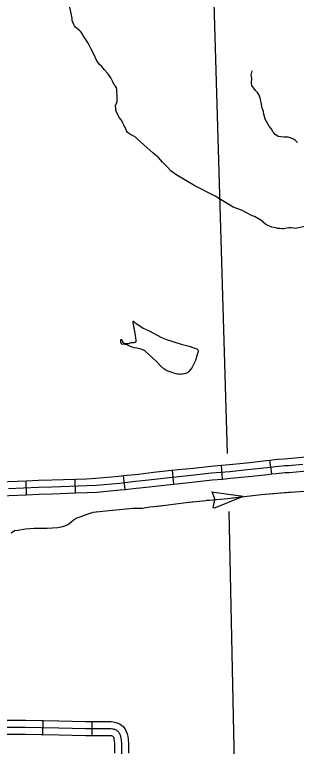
# Model space of a CAD drawing. Extents: x 1084508 to 1142749, y 1057638 to 1093403.
# Drawn here: x 1113940 to 1114891, y 1070069 to 1072539 of the extents above; entities that cross this region are included whole.
import ezdxf

# ---------------------------------------------------------------- set-up
doc = ezdxf.new("R2010")
doc.units = 0
for name, color, linetype in [('Level 32', 7, 'Continuous'), ('Level 35', 7, 'Continuous'), ('Level 43', 7, 'Continuous'), ('Level 5', 7, 'Continuous')]:
    doc.layers.add(name, color=color, linetype=linetype)

msp = doc.modelspace()

# ---------------------------------------------------------------- linework, layer by layer
at = {"layer": 'Level 32'}
for p, q in [((1114808.2, 1070988.9), (1114802.4, 1071035.7)), ((1114478.2, 1070954.5), (1114473, 1071001.3)), ((1114642.5, 1070971.6), (1114638.4, 1071018.5)), ((1114146.4, 1070924.5), (1114144.9, 1070971.6)), ((1114313.4, 1070936.5), (1114308.3, 1070983.3)), ((1113981, 1070918.7), (1113979, 1070965.8)), ((1114035.6, 1070109.3), (1114036.8, 1070156.3)), ((1114201.7, 1070105.9), (1114202.1, 1070153))]:
    msp.add_line(p, q, dxfattribs=at)
for points in [[(1114802.4, 1071035.7), (1114818.2, 1071037.6), (1114829.7, 1071038.6), (1114850, 1071040.3), (1114863, 1071041.2), (1114911.5, 1071045.5), (1114964.2, 1071048.3), (1114969.6, 1071048.6)], [(1113920, 1070939.7), (1114021.3, 1070944), (1114067, 1070945.4), (1114184, 1070949.3), (1114216.4, 1070950.6), (1114294.7, 1070958.1), (1114348.5, 1070964), (1114361, 1070965), (1114412.4, 1070971.3), (1114472.6, 1070977.6), (1114495.3, 1070980.1), (1114546.6, 1070985.4), (1114604.9, 1070992), (1114667.2, 1070997.4), (1114726.9, 1071003.3), (1114792.4, 1071010.7), (1114820.7, 1071014.2), (1114831.7, 1071015.2), (1114851.7, 1071016.9), (1114864.8, 1071017.7), (1114913.2, 1071022)], [(1114638.4, 1071018.5), (1114665, 1071020.9), (1114724.4, 1071026.7), (1114789.7, 1071034.1), (1114802.4, 1071035.7)], [(1114308.3, 1070983.3), (1114346.3, 1070987.4), (1114358.6, 1070988.4), (1114409.7, 1070994.7), (1114470.1, 1071001), (1114473, 1071001.3)], [(1114473, 1071001.3), (1114492.8, 1071003.5), (1114544, 1071008.8), (1114602.5, 1071015.4), (1114638.4, 1071018.5)], [(1114808.2, 1070988.9), (1114823.1, 1070990.8), (1114833.7, 1070991.7), (1114853.4, 1070993.4), (1114866.6, 1070994.2), (1114914.9, 1070998.6), (1114966.4, 1071001.3), (1114971.4, 1071001.5)], [(1113979, 1070965.8), (1114020.5, 1070967.5), (1114066.3, 1070968.9), (1114144.9, 1070971.6)], [(1114144.9, 1070971.6), (1114183.2, 1070972.8), (1114214.9, 1070974.1), (1114292.3, 1070981.5), (1114308.3, 1070983.3)], [(1114478.2, 1070954.5), (1114497.8, 1070956.7), (1114549.1, 1070962), (1114607.2, 1070968.5), (1114642.5, 1070971.6)], [(1114642.5, 1070971.6), (1114669.4, 1070974), (1114729.3, 1070979.9), (1114795.2, 1070987.3), (1114808.2, 1070988.9)], [(1113813.7, 1070959.8), (1113869, 1070961.4), (1113919.1, 1070963.2), (1113979, 1070965.8)], [(1114313.4, 1070936.5), (1114350.7, 1070940.6), (1114363.3, 1070941.6), (1114415, 1070947.9), (1114475.2, 1070954.2), (1114478.2, 1070954.5)], [(1113981, 1070918.7), (1114022.2, 1070920.5), (1114067.8, 1070921.9), (1114146.4, 1070924.5)], [(1114146.4, 1070924.5), (1114184.9, 1070925.8), (1114218, 1070927.1), (1114297.1, 1070934.7), (1114313.4, 1070936.5)], [(1113815.1, 1070912.7), (1113870.6, 1070914.3), (1113920.9, 1070916.1), (1113981, 1070918.7)], [(1113870.4, 1070157), (1113903.8, 1070157), (1113977.5, 1070157), (1114030.7, 1070156.5), (1114036.8, 1070156.3)], [(1114036.8, 1070156.3), (1114090.1, 1070155), (1114180, 1070153.2), (1114202.1, 1070153)], [(1113903.8, 1070133.4), (1113977.4, 1070133.4), (1114030.3, 1070132.9), (1114089.6, 1070131.4), (1114179.7, 1070129.7), (1114235.5, 1070129.2), (1114256.5, 1070128.9), (1114266.1, 1070128.9), (1114270.3, 1070128.7), (1114272.6, 1070128.3)], [(1114202.1, 1070153), (1114235.7, 1070152.7), (1114256.7, 1070152.5), (1114266.7, 1070152.5), (1114272.9, 1070152.1), (1114277.6, 1070151.3), (1114282, 1070150.1), (1114285.4, 1070149), (1114288.8, 1070147.8), (1114294.6, 1070145.5), (1114299.7, 1070142), (1114302.1, 1070140), (1114305.6, 1070137), (1114309.9, 1070132), (1114312.6, 1070127.9), (1114314.3, 1070124.7), (1114316.2, 1070121.1), (1114317.4, 1070118.4), (1114319, 1070114.8), (1114320.1, 1070110.9), (1114321.1, 1070107.3), (1114322.2, 1070102.4), (1114323.4, 1070093.9), (1114324.3, 1070078.7), (1114324.6, 1070046.6)], [(1113870.4, 1070109.9), (1113903.8, 1070109.9), (1113977.3, 1070109.9), (1114029.9, 1070109.4), (1114035.6, 1070109.3)], [(1114035.6, 1070109.3), (1114089.1, 1070107.9), (1114179.3, 1070106.1), (1114201.7, 1070105.9)], [(1114201.7, 1070105.9), (1114235.3, 1070105.6), (1114256.4, 1070105.4), (1114265.4, 1070105.4), (1114267.6, 1070105.3), (1114268.7, 1070105), (1114270, 1070104.6), (1114271.9, 1070103.8), (1114272.1, 1070103.7), (1114272.2, 1070103.7), (1114272.9, 1070102.3), (1114273.7, 1070100.7), (1114274.3, 1070099.4), (1114274.7, 1070098.5), (1114274.8, 1070098.1), (1114275.4, 1070096.2), (1114275.8, 1070094), (1114276.5, 1070089.1), (1114277.2, 1070077.2), (1114277.5, 1070046.2)], [(1114272.6, 1070128.3), (1114275.3, 1070127.6), (1114277.7, 1070126.8), (1114280.3, 1070125.8), (1114283.6, 1070124.5), (1114285.6, 1070123.2), (1114287, 1070122), (1114288.8, 1070120.4), (1114291, 1070117.9), (1114292.4, 1070115.8), (1114293.6, 1070113.5), (1114295, 1070110.9), (1114295.9, 1070108.9), (1114296.9, 1070106.6), (1114297.5, 1070104.5), (1114298.2, 1070101.7), (1114299, 1070098.2), (1114300, 1070091.5), (1114300.7, 1070077.9), (1114301.2, 1070024.2)]]:
    msp.add_lwpolyline(points, dxfattribs=at)
at = {"layer": 'Level 35'}
for points in [[(1114678.4, 1071889), (1114616.8, 1071926.6), (1114548.4, 1071961.9), (1114488.3, 1071997.2), (1114469.1, 1072011.5), (1114455.6, 1072025.8), (1114439.5, 1072041.6), (1114425.2, 1072058.5), (1114407.5, 1072071.6), (1114376, 1072100.2), (1114353.8, 1072119.7), (1114348.5, 1072125.8), (1114340.3, 1072130.3), (1114332, 1072134.4), (1114321.9, 1072141.9), (1114318.1, 1072147.2), (1114315.5, 1072154), (1114309.5, 1072166.4), (1114306.1, 1072173.1), (1114300.8, 1072182.9), (1114293.3, 1072191.9), (1114288.8, 1072202.4), (1114283.9, 1072209.6), (1114282, 1072217.5), (1114281.7, 1072222.7), (1114280.9, 1072232.1), (1114283.5, 1072238.5), (1114286.6, 1072243.8), (1114286.9, 1072247.5), (1114286.9, 1072252.4), (1114286.9, 1072259.9), (1114285.8, 1072287), (1114283.9, 1072292.6), (1114280.5, 1072297.5), (1114276.8, 1072302.8), (1114271.5, 1072312.2), (1114265.1, 1072326.5), (1114261, 1072332.9), (1114254.2, 1072341.5), (1114243.7, 1072353.2), (1114234.3, 1072364.4), (1114227.2, 1072371.2), (1114221.2, 1072378.7), (1114215.9, 1072387.7), (1114209.9, 1072401.3), (1114198.3, 1072423.1), (1114188.1, 1072442.6), (1114180.6, 1072455.8), (1114173.1, 1072467), (1114167.1, 1072476.6), (1114164.6, 1072479.9), (1114160.4, 1072484.2), (1114146.3, 1072497.4), (1114142.6, 1072501.9), (1114140, 1072506.4), (1114136.6, 1072514.4), (1114135.2, 1072520), (1114134.4, 1072526.1), (1114132.6, 1072538.6), (1114125.9, 1072568.9)], [(1114894.8, 1072107.9), (1114888.9, 1072114.1), (1114882, 1072119.4), (1114877.4, 1072121), (1114870.6, 1072124), (1114863.7, 1072126), (1114849.6, 1072125.6), (1114830.5, 1072127.9), (1114825.3, 1072130.9), (1114820.1, 1072135.1), (1114815.5, 1072140.1), (1114812.5, 1072144), (1114808.9, 1072151.5), (1114805, 1072156.1), (1114799.1, 1072162.7), (1114786.6, 1072186), (1114781.4, 1072203.4), (1114780, 1072212.2), (1114776.4, 1072223.7), (1114772.8, 1072243.1), (1114768.9, 1072258.8), (1114765, 1072270.3), (1114759.7, 1072276.9), (1114753.8, 1072283.8), (1114741.4, 1072300.5), (1114739.7, 1072307.4), (1114739.4, 1072311.7), (1114741.4, 1072321.2), (1114740.4, 1072332), (1114739.1, 1072335.6), (1114741.7, 1072350)], [(1114920.4, 1071823.7), (1114887, 1071817.7), (1114881.4, 1071818.8), (1114874, 1071819.9), (1114866.5, 1071820.1), (1114859.1, 1071818.8), (1114849.3, 1071816.8), (1114843.3, 1071816.8), (1114835.7, 1071817), (1114828.6, 1071817.9), (1114821.2, 1071819.5), (1114808.1, 1071822.4), (1114788.9, 1071831.3), (1114771.1, 1071845.1), (1114750.6, 1071858.1), (1114742.5, 1071860.7), (1114725.4, 1071869), (1114706.2, 1071879.2), (1114678.4, 1071889)], [(1114299.6, 1071429.6), (1114299.1, 1071432.3), (1114298.6, 1071435.3), (1114298.6, 1071438.2), (1114298.6, 1071439.7), (1114298.6, 1071440.7), (1114298.7, 1071441.3), (1114299.1, 1071442.2), (1114300, 1071442.6), (1114300.9, 1071442.6), (1114302, 1071441.9), (1114302.7, 1071441), (1114303.4, 1071438.6), (1114304, 1071436.6), (1114305, 1071433.7), (1114306.3, 1071431.9), (1114307.4, 1071430.9), (1114309.9, 1071430), (1114313, 1071429), (1114318.7, 1071429), (1114323.7, 1071429.7), (1114328.2, 1071430.4), (1114332.8, 1071432), (1114335, 1071432.9), (1114339.2, 1071432.9), (1114341.8, 1071432.9), (1114344.3, 1071432.9), (1114346.3, 1071433.1), (1114347.9, 1071433.7), (1114349.3, 1071434.4), (1114350.8, 1071435.4), (1114351.2, 1071436.9), (1114351.2, 1071439.2), (1114349.9, 1071447.9), (1114347.8, 1071463.2), (1114340.9, 1071499.7), (1114340.2, 1071503), (1114340, 1071503.8), (1114340, 1071504.4), (1114340.3, 1071504.7), (1114340.6, 1071505), (1114341.5, 1071505), (1114343.3, 1071503.1), (1114347.6, 1071498.8), (1114356.8, 1071492.8), (1114374.5, 1071481.2), (1114394.8, 1071472.4), (1114409.7, 1071464.3), (1114436.7, 1071448.9), (1114452.8, 1071442.4), (1114502.4, 1071427.4)], [(1114502.4, 1071427.4), (1114529.8, 1071419.7), (1114545.1, 1071414.5), (1114555.4, 1071410.6), (1114556.9, 1071409.6), (1114557.8, 1071408.7), (1114558.6, 1071407.5), (1114559.3, 1071406.1), (1114559.6, 1071404.7), (1114559.6, 1071403), (1114559.5, 1071400.7), (1114556.8, 1071391.8), (1114551.2, 1071371.7), (1114538.7, 1071347.2), (1114527.5, 1071333.2), (1114524.9, 1071330.8), (1114523.4, 1071329.8), (1114520.1, 1071328.6), (1114516.7, 1071327.5), (1114512.4, 1071326.6), (1114506.7, 1071325.5), (1114504.2, 1071325.2), (1114500.2, 1071325), (1114496.1, 1071325.1), (1114491.8, 1071325.5), (1114486, 1071327.1), (1114477.7, 1071329.5), (1114461.9, 1071334.4), (1114454.8, 1071337), (1114451.2, 1071339), (1114447.9, 1071341), (1114444, 1071344.1), (1114433.6, 1071353), (1114420.4, 1071367.7), (1114391.4, 1071394.8), (1114381.5, 1071403.4), (1114377.8, 1071405.7), (1114373.2, 1071407.7), (1114367.1, 1071410.3), (1114362.1, 1071411.4), (1114352.9, 1071413.4), (1114343.5, 1071414.8), (1114331.2, 1071418.7), (1114326, 1071421.4), (1114320.2, 1071424.1), (1114311.9, 1071425.3), (1114302.1, 1071426.9), (1114300.6, 1071428), (1114299.6, 1071429.6)]]:
    msp.add_lwpolyline(points, dxfattribs=at)
at = {"layer": 'Level 43'}
for p, q in [((1114712.1, 1070912.5), (1114605.5, 1070927.6)), ((1114606.2, 1070929.4), (1114616.1, 1070902.5)), ((1114611.1, 1070873.9), (1114616.1, 1070902.1)), ((1114712.1, 1070912.5), (1114612.2, 1070872.2))]:
    msp.add_line(p, q, dxfattribs=at)
for points in [[(1113928.7, 1070789.9), (1113940.5, 1070797.3), (1113950.9, 1070798.8), (1113977.5, 1070803.2), (1114006.8, 1070805.4), (1114049.7, 1070805.4), (1114086, 1070808), (1114103.4, 1070811.4), (1114110, 1070813.2), (1114120, 1070818), (1114130, 1070826.5), (1114137.8, 1070833.2), (1114147.8, 1070839.5), (1114161.5, 1070844), (1114185.5, 1070852.8), (1114205.9, 1070859.5), (1114216.3, 1070861.4), (1114237.4, 1070863.2), (1114294.4, 1070868.4), (1114339.5, 1070873.2), (1114372.1, 1070873.2), (1114396.5, 1070878), (1114409.1, 1070878.4), (1114450.2, 1070883.9), (1114519.4, 1070892.8), (1114597.1, 1070900.6), (1114660.1, 1070906.2), (1114772.2, 1070919.9), (1114825.1, 1070923.9), (1114918.4, 1070931)], [(1114753.3, 1070917.6), (1114772.2, 1070919.9), (1114815.2, 1070923.2)], [(1114815.2, 1070923.2), (1114825.1, 1070923.9), (1114877.1, 1070927.9)], [(1114588.5, 1070899.8), (1114597.1, 1070900.6), (1114660.1, 1070906.2), (1114712.1, 1070912.5)], [(1114259.2, 1070865.2), (1114294.4, 1070868.4), (1114339.5, 1070873.2), (1114372.1, 1070873.2), (1114382.9, 1070875.3)], [(1114423.9, 1070880.4), (1114450.2, 1070883.9), (1114519.4, 1070892.8), (1114547.3, 1070895.6)], [(1114105.9, 1070812.1), (1114110, 1070813.2), (1114120, 1070818), (1114130, 1070826.5), (1114137.8, 1070833.2), (1114147.8, 1070839.5), (1114161.5, 1070844), (1114185.5, 1070852.8), (1114205.9, 1070859.5), (1114216.3, 1070861.4), (1114218, 1070861.5)], [(1113941.2, 1070797.4), (1113950.9, 1070798.8), (1113977.5, 1070803.2), (1114006.8, 1070805.4), (1114049.7, 1070805.4), (1114064.9, 1070806.5)]]:
    msp.add_lwpolyline(points, dxfattribs=at)
at = {"layer": 'Level 5'}
for points in [[(1114659.3, 1071057.6), (1114613.8, 1072578.6)], [(1114691.6, 1069585.2), (1114664.1, 1070861.5)]]:
    msp.add_lwpolyline(points, dxfattribs=at)

doc.saveas('drawing.dxf')
